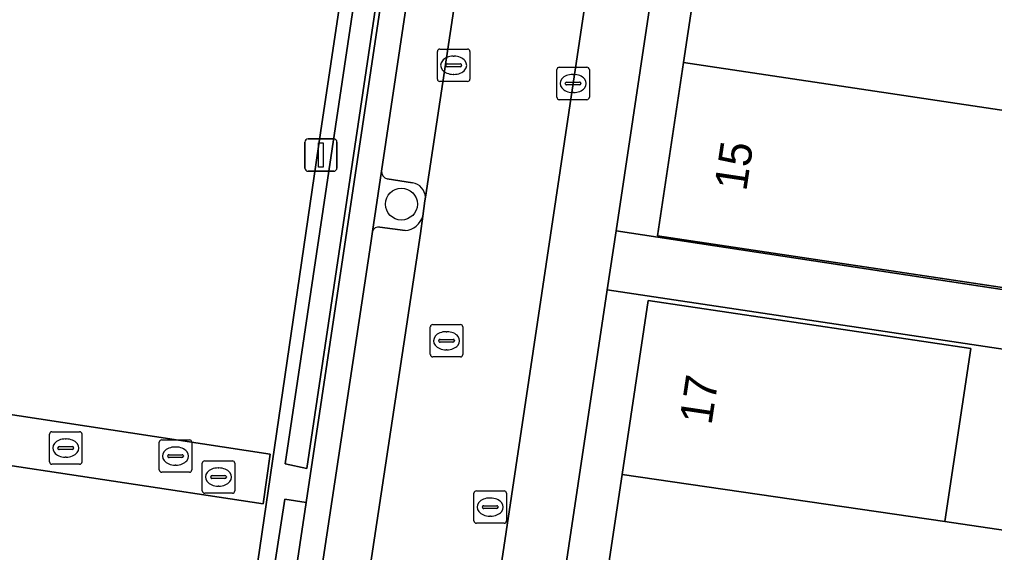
# Model space of a CAD drawing. Extents: x 164148 to 165261, y 382513 to 383432.
# Drawn here: x 164232.08 to 164262.1, y 382801.46 to 382817.89 of the extents above; entities that cross this region are included whole.
import ezdxf

# ---------------------------------------------------------------- set-up
doc = ezdxf.new("R2010")
doc.units = 0
for name, color, linetype in [('IMGEO_Boom', 7, 'Continuous'), ('IMGEO_Erf', 7, 'Continuous'), ('IMGEO_Groenvoorziening', 7, 'Continuous'), ('IMGEO_Hek', 7, 'Continuous'), ('IMGEO_Kolk', 7, 'Continuous'), ('IMGEO_Lichtmast', 7, 'Continuous'), ('IMGEO_Muur', 7, 'Continuous'), ('IMGEO_Pand', 7, 'Continuous'), ('IMGEO_Pand_nummerreeks', 7, 'Continuous'), ('IMGEO_Parkeervlak_open', 7, 'Continuous'), ('IMGEO_Rijbaan_lokaal_open', 7, 'Continuous'), ('IMGEO_Rioolput', 7, 'Continuous'), ('IMGEO_Terreindeel_halfverhard', 7, 'Continuous'), ('IMGEO_Voetpad_open', 7, 'Continuous')]:
    doc.layers.add(name, color=color, linetype=linetype)

msp = doc.modelspace()

# ---------------------------------------------------------------- linework, layer by layer
at = {"layer": 'IMGEO_Boom'}
msp.add_circle((164243.841, 382812.198), 0.489, dxfattribs=at)
at = {"layer": 'IMGEO_Erf'}
for points in [[(164274.143, 382831.625), (164274.592, 382834.622), (164274.809, 382836.071), (164275.258, 382839.069), (164275.756, 382842.39), (164276.86, 382849.764), (164277.152, 382851.711), (164256.94, 382854.753), (164250.452, 382811.38), (164270.649, 382808.307), (164270.955, 382810.352), (164272.061, 382817.728), (164272.543, 382820.945), (164273.644, 382828.295)], [(164267.348, 382786.406), (164268.472, 382793.863), (164268.958, 382797.083), (164269.406, 382800.058), (164269.626, 382801.514), (164270.08, 382804.528), (164270.381, 382806.522), (164250.179, 382809.554), (164243.673, 382766.066), (164263.831, 382763.079), (164264.063, 382764.621), (164265.252, 382772.506), (164265.739, 382775.734), (164266.189, 382778.717), (164266.406, 382780.158), (164266.862, 382783.186)], [(164261.062, 382785.41), (164258.101, 382785.844), (164257.386, 382781.061), (164260.361, 382780.612), (164259.515, 382775.001), (164258.668, 382769.389), (164255.71, 382769.837), (164254.907, 382764.5), (164244.982, 382765.986), (164245.781, 382771.341), (164246.618, 382776.946), (164247.456, 382782.56), (164248.163, 382787.301), (164249.045, 382793.206), (164249.758, 382797.981), (164250.636, 382803.866), (164251.437, 382809.233), (164261.372, 382807.75), (164260.576, 382802.414), (164263.554, 382801.979), (164262.669, 382796.092), (164259.696, 382796.527), (164258.979, 382791.723), (164261.954, 382791.279)]]:
    msp.add_lwpolyline(points, close=True, dxfattribs=at)
msp.add_lwpolyline([(164263.265, 382820.41), (164262.465, 382815.071), (164265.877, 382814.56), (164265.078, 382809.222), (164261.666, 382809.733), (164251.727, 382811.222), (164252.528, 382816.56), (164253.328, 382821.898)], dxfattribs=at)
at = {"layer": 'IMGEO_Groenvoorziening'}
for points in [[(164243.228, 382813.216), (164242.95, 382811.356)], [(164244.181, 382812.852), (164243.396, 382812.978)], [(164244.565, 382812.302), (164244.577, 382812.409)], [(164244.498, 382811.832), (164244.565, 382812.302)], [(164243.176, 382811.492), (164243.951, 382811.386)]]:
    msp.add_lwpolyline(points, dxfattribs=at)
for centre, radius, start, end in [((164243.464, 382813.204), 0.236, 177.1349, 253.3003), ((164244.124, 382812.402), 0.453, 0.8383, 82.7491), ((164243.902, 382812.005), 0.621, 274.5559, 343.8287), ((164243.136, 382811.303), 0.193, 77.988, 164.0885)]:
    msp.add_arc(centre, radius, start, end, dxfattribs=at)
at = {"layer": 'IMGEO_Hek'}
for points in [[(164215.665, 382769.181), (164234.342, 382766.406), (164241.349, 382814.392), (164250.763, 382877.302), (164232.516, 382880.004)], [(164231.856, 382877.141), (164221.376, 382807.304), (164239.803, 382804.489), (164239.581, 382802.961), (164221.141, 382805.757), (164215.665, 382769.181)]]:
    msp.add_lwpolyline(points, dxfattribs=at)
at = {"layer": 'IMGEO_Kolk'}
for p, q in [((164244.948, 382816.051), (164244.948, 382816.903)), ((164245.023, 382816.977), (164245.875, 382816.977)), ((164245.949, 382816.903), (164245.949, 382816.051)), ((164245.436, 382816.757), (164245.461, 382816.757)), ((164245.207, 382816.471), (164245.207, 382816.483)), ((164245.645, 382816.434), (164245.247, 382816.434)), ((164245.25, 382816.52), (164245.648, 382816.52)), ((164245.691, 382816.483), (164245.691, 382816.471)), ((164248.626, 382815.491), (164248.626, 382816.343)), ((164248.701, 382816.417), (164249.553, 382816.417)), ((164249.627, 382816.343), (164249.627, 382815.491)), ((164245.875, 382815.977), (164245.023, 382815.977)), ((164245.459, 382816.197), (164245.434, 382816.197)), ((164248.928, 382815.96), (164249.326, 382815.96)), ((164249.114, 382816.197), (164249.139, 382816.197)), ((164248.885, 382815.911), (164248.885, 382815.923)), ((164249.323, 382815.874), (164248.925, 382815.874)), ((164249.369, 382815.923), (164249.369, 382815.911)), ((164249.553, 382815.417), (164248.701, 382815.417)), ((164249.137, 382815.637), (164249.112, 382815.637)), ((164233.077, 382805.182), (164233.929, 382805.182)), ((164233.002, 382804.256), (164233.002, 382805.108)), ((164233.49, 382804.962), (164233.515, 382804.962)), ((164234.003, 382805.108), (164234.003, 382804.256)), ((164233.261, 382804.676), (164233.261, 382804.688)), ((164233.699, 382804.639), (164233.301, 382804.639)), ((164233.304, 382804.725), (164233.702, 382804.725)), ((164233.745, 382804.688), (164233.745, 382804.676)), ((164233.513, 382804.402), (164233.488, 382804.402)), ((164233.929, 382804.182), (164233.077, 382804.182))]:
    msp.add_line(p, q, dxfattribs=at)
for points in [[(164244.948, 382816.051), (164244.948, 382816.903)], [(164245.023, 382816.977), (164245.875, 382816.977)], [(164245.949, 382816.903), (164245.949, 382816.051)], [(164248.626, 382815.491), (164248.626, 382816.343)], [(164248.701, 382816.417), (164249.553, 382816.417)], [(164249.627, 382816.343), (164249.627, 382815.491)], [(164245.875, 382815.977), (164245.023, 382815.977)], [(164249.553, 382815.417), (164248.701, 382815.417)], [(164233.077, 382805.182), (164233.929, 382805.182)], [(164233.002, 382804.256), (164233.002, 382805.108)], [(164234.003, 382805.108), (164234.003, 382804.256)], [(164233.929, 382804.182), (164233.077, 382804.182)]]:
    msp.add_lwpolyline(points, dxfattribs=at)
for centre, radius, start, end in [((164245.025, 382816.901), 0.0765, 91.552, 178.448), ((164245.025, 382816.901), 0.0765, 91.552, 178.448), ((164245.873, 382816.901), 0.0765, 1.552, 88.448), ((164245.873, 382816.901), 0.0765, 1.552, 88.448), ((164245.247, 382816.48), 0.0403, 85.8775, 175.7526), ((164245.244, 382816.47), 0.0366, 178.938, 274.7102), ((164245.648, 382816.477), 0.043, 264.8664, 352.4533), ((164245.652, 382816.482), 0.0386, 1.7309, 96.639), ((164248.703, 382816.341), 0.0765, 91.552, 178.448), ((164248.703, 382816.341), 0.0765, 91.552, 178.448), ((164249.551, 382816.341), 0.0765, 1.552, 88.448), ((164249.551, 382816.341), 0.0765, 1.552, 88.448), ((164245.025, 382816.053), 0.0765, 181.552, 268.448), ((164245.025, 382816.053), 0.0765, 181.552, 268.448), ((164245.873, 382816.053), 0.0765, 271.552, 358.448), ((164245.873, 382816.053), 0.0765, 271.552, 358.448), ((164248.925, 382815.92), 0.0403, 85.8775, 175.7526), ((164249.33, 382815.922), 0.0386, 1.7309, 96.639), ((164248.922, 382815.91), 0.0366, 178.938, 274.7102), ((164249.326, 382815.917), 0.043, 264.8664, 352.4533), ((164248.703, 382815.493), 0.0765, 181.552, 268.448), ((164248.703, 382815.493), 0.0765, 181.552, 268.448), ((164249.551, 382815.493), 0.0765, 271.552, 358.448), ((164249.551, 382815.493), 0.0765, 271.552, 358.448), ((164233.079, 382805.106), 0.0765, 91.552, 178.448), ((164233.079, 382805.106), 0.0765, 91.552, 178.448), ((164233.927, 382805.106), 0.0765, 1.552, 88.448), ((164233.927, 382805.106), 0.0765, 1.552, 88.448), ((164233.301, 382804.685), 0.0403, 85.8775, 175.7526), ((164233.298, 382804.675), 0.0366, 178.938, 274.7102), ((164233.702, 382804.682), 0.043, 264.8664, 352.4533), ((164233.706, 382804.687), 0.0386, 1.7309, 96.639), ((164233.079, 382804.258), 0.0765, 181.552, 268.448), ((164233.079, 382804.258), 0.0765, 181.552, 268.448), ((164233.927, 382804.258), 0.0765, 271.552, 358.448), ((164233.927, 382804.258), 0.0765, 271.552, 358.448)]:
    msp.add_arc(centre, radius, start, end, dxfattribs=at)
for centre, major_axis, ratio, start_param, end_param in [((164245.435, 382816.477), (-0.387, 0.002), 0.722429, 4.712389, 7.853982), ((164245.46, 382816.477), (-0.39, 0.002), 0.717154, 1.570796, 4.712389), ((164249.113, 382815.917), (-0.387, 0.002), 0.722429, 4.712389, 7.853982), ((164249.138, 382815.917), (-0.39, 0.002), 0.717154, 1.570796, 4.712389), ((164233.489, 382804.682), (-0.387, 0.002), 0.722429, 4.712389, 7.853982), ((164233.514, 382804.682), (-0.39, 0.002), 0.717154, 1.570796, 4.712389)]:
    msp.add_ellipse(centre, major_axis=major_axis, ratio=ratio, start_param=start_param, end_param=end_param, dxfattribs=at)
at = {"layer": 'IMGEO_Lichtmast'}
for p, q in [((164240.964, 382814.211), (164241.754, 382814.211)), ((164241.754, 382814.211), (164240.964, 382814.211)), ((164240.864, 382813.311), (164240.864, 382814.111)), ((164240.864, 382814.111), (164240.864, 382813.311)), ((164241.854, 382814.111), (164241.854, 382813.311)), ((164241.854, 382813.311), (164241.854, 382814.111)), ((164241.754, 382813.211), (164240.964, 382813.211)), ((164240.964, 382813.211), (164241.754, 382813.211))]:
    msp.add_line(p, q, dxfattribs=at)
msp.add_lwpolyline([(164241.284, 382814.086), (164241.434, 382814.086), (164241.434, 382813.336), (164241.284, 382813.336), (164241.284, 382814.086)], dxfattribs=at)
for centre, start, end in [((164240.964, 382814.111), 90, 180), ((164240.964, 382814.111), 90, 180), ((164241.754, 382814.111), 0, 90), ((164241.754, 382814.111), 360, 90), ((164240.964, 382813.311), 180, 270), ((164240.964, 382813.311), 180, 270), ((164241.754, 382813.311), 270, 0), ((164241.754, 382813.311), 270, 0)]:
    msp.add_arc(centre, 0.1, start, end, dxfattribs=at)
at = {"layer": 'IMGEO_Muur'}
for points in [[(164232.623, 382881.191), (164232.465, 382880.188), (164232.542, 382880.176), (164233.167, 382880.082), (164233.21, 382880.395), (164251.216, 382877.664), (164240.264, 382804.194), (164240.929, 382804.051), (164248.452, 382854.573), (164251.914, 382877.821), (164251.978, 382878.25)], [(164240.908, 382803), (164240.248, 382803.103), (164234.568, 382766.372), (164234.467, 382765.722), (164235.335, 382765.588), (164236.059, 382770.592)]]:
    msp.add_lwpolyline(points, close=True, dxfattribs=at)
at = {"layer": 'IMGEO_Pand'}
for points in [[(164263.265, 382820.41), (164253.328, 382821.898), (164252.528, 382816.56), (164262.465, 382815.071)], [(164262.465, 382815.071), (164252.528, 382816.56), (164251.727, 382811.222), (164261.666, 382809.733), (164265.078, 382809.222), (164265.877, 382814.56)], [(164261.372, 382807.75), (164251.437, 382809.233), (164250.636, 382803.866), (164260.576, 382802.414)], [(164263.554, 382801.979), (164260.576, 382802.414), (164250.636, 382803.866), (164249.758, 382797.981), (164259.696, 382796.527), (164262.669, 382796.092)]]:
    msp.add_lwpolyline(points, close=True, dxfattribs=at)
at = {"layer": 'IMGEO_Parkeervlak_open'}
for points in [[(164244.577, 382812.409), (164247.309, 382830.554)], [(164245.753, 382830.08), (164245.749, 382830.049), (164243.928, 382817.89), (164243.228, 382813.216)], [(164243.396, 382812.978), (164244.181, 382812.852)], [(164241.787, 382793.817), (164244.424, 382811.294), (164244.498, 382811.832)], [(164243.951, 382811.386), (164243.176, 382811.492)], [(164242.95, 382811.356), (164242.896, 382810.998), (164240.434, 382794.654)]]:
    msp.add_lwpolyline(points, dxfattribs=at)
for centre, radius, start, end in [((164243.464, 382813.204), 0.236, 177.1349, 253.3003), ((164244.124, 382812.402), 0.453, 0.8383, 82.7491), ((164243.902, 382812.005), 0.621, 274.5559, 343.8287), ((164243.136, 382811.303), 0.193, 77.988, 164.0885)]:
    msp.add_arc(centre, radius, start, end, dxfattribs=at)
at = {"layer": 'IMGEO_Rijbaan_lokaal_open'}
for points in [[(164253.666, 382872.742), (164250.825, 382854.218), (164250.117, 382849.402), (164250.108, 382849.344), (164250.041, 382848.874), (164247.386, 382831.09), (164247.376, 382831.024), (164247.309, 382830.554), (164244.577, 382812.409), (164244.565, 382812.302), (164244.498, 382811.832), (164244.424, 382811.294), (164241.787, 382793.817), (164241.709, 382793.262), (164237.8, 382767.234)], [(164241.977, 382768.171), (164243.497, 382778.275), (164246.534, 382798.524), (164249.127, 382815.917), (164254.763, 382853.628)]]:
    msp.add_lwpolyline(points, dxfattribs=at)
at = {"layer": 'IMGEO_Rioolput'}
for p, q in [((164244.805, 382808.488), (164245.657, 382808.488)), ((164244.73, 382807.562), (164244.73, 382808.414)), ((164245.218, 382808.268), (164245.243, 382808.268)), ((164245.731, 382808.414), (164245.731, 382807.562)), ((164244.989, 382807.982), (164244.989, 382807.994)), ((164245.427, 382807.945), (164245.029, 382807.945)), ((164245.032, 382808.031), (164245.43, 382808.031)), ((164245.473, 382807.994), (164245.473, 382807.982)), ((164245.241, 382807.708), (164245.216, 382807.708)), ((164245.657, 382807.488), (164244.805, 382807.488)), ((164236.384, 382804.008), (164236.384, 382804.86)), ((164236.459, 382804.934), (164237.311, 382804.934)), ((164237.385, 382804.86), (164237.385, 382804.008)), ((164236.872, 382804.714), (164236.897, 382804.714)), ((164236.643, 382804.428), (164236.643, 382804.44)), ((164237.081, 382804.391), (164236.683, 382804.391)), ((164236.686, 382804.477), (164237.084, 382804.477)), ((164237.127, 382804.44), (164237.127, 382804.428)), ((164237.782, 382804.288), (164238.634, 382804.288)), ((164236.895, 382804.154), (164236.87, 382804.154)), ((164237.707, 382803.362), (164237.707, 382804.214)), ((164238.195, 382804.068), (164238.22, 382804.068)), ((164238.708, 382804.214), (164238.708, 382803.362)), ((164237.311, 382803.934), (164236.459, 382803.934)), ((164237.966, 382803.782), (164237.966, 382803.794)), ((164238.404, 382803.745), (164238.006, 382803.745)), ((164238.009, 382803.831), (164238.407, 382803.831)), ((164238.45, 382803.794), (164238.45, 382803.782)), ((164238.218, 382803.508), (164238.193, 382803.508)), ((164246.149, 382803.362), (164247.001, 382803.362)), ((164238.634, 382803.288), (164237.782, 382803.288)), ((164246.074, 382802.436), (164246.074, 382803.288)), ((164246.562, 382803.142), (164246.587, 382803.142)), ((164247.075, 382803.288), (164247.075, 382802.436)), ((164246.333, 382802.856), (164246.333, 382802.868)), ((164246.771, 382802.819), (164246.373, 382802.819)), ((164246.376, 382802.905), (164246.774, 382802.905)), ((164246.817, 382802.868), (164246.817, 382802.856)), ((164246.585, 382802.582), (164246.56, 382802.582)), ((164247.001, 382802.362), (164246.149, 382802.362))]:
    msp.add_line(p, q, dxfattribs=at)
for points in [[(164244.805, 382808.488), (164245.657, 382808.488)], [(164244.73, 382807.562), (164244.73, 382808.414)], [(164245.731, 382808.414), (164245.731, 382807.562)], [(164245.657, 382807.488), (164244.805, 382807.488)], [(164236.384, 382804.008), (164236.384, 382804.86)], [(164236.459, 382804.934), (164237.311, 382804.934)], [(164237.385, 382804.86), (164237.385, 382804.008)], [(164237.782, 382804.288), (164238.634, 382804.288)], [(164237.707, 382803.362), (164237.707, 382804.214)], [(164238.708, 382804.214), (164238.708, 382803.362)], [(164237.311, 382803.934), (164236.459, 382803.934)], [(164246.149, 382803.362), (164247.001, 382803.362)], [(164238.634, 382803.288), (164237.782, 382803.288)], [(164246.074, 382802.436), (164246.074, 382803.288)], [(164247.075, 382803.288), (164247.075, 382802.436)], [(164247.001, 382802.362), (164246.149, 382802.362)]]:
    msp.add_lwpolyline(points, dxfattribs=at)
for centre, radius, start, end in [((164244.807, 382808.412), 0.0765, 91.552, 178.448), ((164244.807, 382808.412), 0.0765, 91.552, 178.448), ((164245.655, 382808.412), 0.0765, 1.552, 88.448), ((164245.655, 382808.412), 0.0765, 1.552, 88.448), ((164245.029, 382807.991), 0.0403, 85.8775, 175.7526), ((164245.026, 382807.981), 0.0366, 178.938, 274.7102), ((164245.43, 382807.988), 0.043, 264.8664, 352.4533), ((164245.434, 382807.993), 0.0386, 1.7309, 96.639), ((164244.807, 382807.564), 0.0765, 181.552, 268.448), ((164244.807, 382807.564), 0.0765, 181.552, 268.448), ((164245.655, 382807.564), 0.0765, 271.552, 358.448), ((164245.655, 382807.564), 0.0765, 271.552, 358.448), ((164236.461, 382804.858), 0.0765, 91.552, 178.448), ((164236.461, 382804.858), 0.0765, 91.552, 178.448), ((164237.309, 382804.858), 0.0765, 1.552, 88.448), ((164237.309, 382804.858), 0.0765, 1.552, 88.448), ((164236.683, 382804.437), 0.0403, 85.8775, 175.7526), ((164236.68, 382804.427), 0.0366, 178.938, 274.7102), ((164237.084, 382804.434), 0.043, 264.8664, 352.4533), ((164237.088, 382804.439), 0.0386, 1.7309, 96.639), ((164237.784, 382804.212), 0.0765, 91.552, 178.448), ((164237.784, 382804.212), 0.0765, 91.552, 178.448), ((164238.632, 382804.212), 0.0765, 1.552, 88.448), ((164238.632, 382804.212), 0.0765, 1.552, 88.448), ((164236.461, 382804.01), 0.0765, 181.552, 268.448), ((164236.461, 382804.01), 0.0765, 181.552, 268.448), ((164237.309, 382804.01), 0.0765, 271.552, 358.448), ((164237.309, 382804.01), 0.0765, 271.552, 358.448), ((164238.006, 382803.791), 0.0403, 85.8775, 175.7526), ((164238.003, 382803.781), 0.0366, 178.938, 274.7102), ((164238.407, 382803.788), 0.043, 264.8664, 352.4533), ((164238.411, 382803.793), 0.0386, 1.7309, 96.639), ((164237.784, 382803.364), 0.0765, 181.552, 268.448), ((164237.784, 382803.364), 0.0765, 181.552, 268.448), ((164238.632, 382803.364), 0.0765, 271.552, 358.448), ((164238.632, 382803.364), 0.0765, 271.552, 358.448), ((164246.151, 382803.286), 0.0765, 91.552, 178.448), ((164246.151, 382803.286), 0.0765, 91.552, 178.448), ((164246.999, 382803.286), 0.0765, 1.552, 88.448), ((164246.999, 382803.286), 0.0765, 1.552, 88.448), ((164246.373, 382802.865), 0.0403, 85.8775, 175.7526), ((164246.37, 382802.855), 0.0366, 178.938, 274.7102), ((164246.774, 382802.862), 0.043, 264.8664, 352.4533), ((164246.778, 382802.867), 0.0386, 1.7309, 96.639), ((164246.151, 382802.438), 0.0765, 181.552, 268.448), ((164246.151, 382802.438), 0.0765, 181.552, 268.448), ((164246.999, 382802.438), 0.0765, 271.552, 358.448), ((164246.999, 382802.438), 0.0765, 271.552, 358.448)]:
    msp.add_arc(centre, radius, start, end, dxfattribs=at)
for centre, major_axis, ratio, start_param, end_param in [((164245.217, 382807.988), (-0.387, 0.002), 0.722429, 4.712389, 7.853982), ((164245.242, 382807.988), (-0.39, 0.002), 0.717154, 1.570796, 4.712389), ((164236.871, 382804.434), (-0.387, 0.002), 0.722429, 4.712389, 7.853982), ((164236.896, 382804.434), (-0.39, 0.002), 0.717154, 1.570796, 4.712389), ((164238.194, 382803.788), (-0.387, 0.002), 0.722429, 4.712389, 7.853982), ((164238.219, 382803.788), (-0.39, 0.002), 0.717154, 1.570796, 4.712389), ((164246.561, 382802.862), (-0.387, 0.002), 0.722429, 4.712389, 7.853982), ((164246.586, 382802.862), (-0.39, 0.002), 0.717154, 1.570796, 4.712389)]:
    msp.add_ellipse(centre, major_axis=major_axis, ratio=ratio, start_param=start_param, end_param=end_param, dxfattribs=at)
at = {"layer": 'IMGEO_Terreindeel_halfverhard'}
msp.add_lwpolyline([(164232.516, 382880.004), (164232.038, 382877.111), (164231.856, 382877.141), (164221.376, 382807.304), (164239.803, 382804.489), (164239.581, 382802.961), (164221.141, 382805.757), (164215.665, 382769.181), (164234.342, 382766.406), (164241.349, 382814.392), (164250.763, 382877.302)], close=True, dxfattribs=at)
at = {"layer": 'IMGEO_Voetpad_open'}
for points in [[(164240.248, 382803.103), (164240.908, 382803), (164248.62, 382854.548), (164252.192, 382878.463), (164232.48, 382881.389), (164232.279, 382880.043), (164232.516, 382880.004), (164250.763, 382877.302), (164241.349, 382814.392), (164234.342, 382766.406), (164234.568, 382766.372)], [(164233.21, 382880.395), (164233.167, 382880.082), (164232.542, 382880.176), (164232.465, 382880.188), (164232.623, 382881.191), (164251.978, 382878.25), (164251.914, 382877.821), (164248.452, 382854.573), (164240.929, 382804.051), (164240.264, 382804.194), (164251.216, 382877.664)], [(164250.452, 382811.38), (164250.179, 382809.554), (164270.381, 382806.522), (164270.518, 382807.432), (164270.649, 382808.307)]]:
    msp.add_lwpolyline(points, close=True, dxfattribs=at)
for points in [[(164254.15, 382880.627), (164252.192, 382878.463), (164248.62, 382854.548), (164240.908, 382803), (164236.059, 382770.592), (164235.335, 382765.588), (164234.075, 382756.882), (164237.466, 382756.366), (164233.384, 382728.883)], [(164258.163, 382876.224), (164257.294, 382870.578), (164255.204, 382856.576), (164254.784, 382853.768), (164254.763, 382853.628), (164249.127, 382815.917), (164246.534, 382798.524), (164243.497, 382778.275), (164241.977, 382768.171)], [(164236.634, 382769.308), (164236.731, 382770.033), (164240.151, 382792.778), (164240.434, 382794.654), (164242.896, 382810.998), (164242.95, 382811.356), (164243.228, 382813.216), (164243.928, 382817.89), (164245.749, 382830.049), (164245.753, 382830.08), (164246.033, 382831.946), (164248.48, 382848.311), (164248.486, 382848.351), (164248.764, 382850.266), (164249.41, 382854.43), (164251.903, 382871.062)], [(164243.167, 382763.808), (164243.673, 382766.066), (164250.179, 382809.554), (164250.452, 382811.38), (164256.94, 382854.753)], [(164221.141, 382805.757), (164239.581, 382802.961), (164239.803, 382804.489), (164221.376, 382807.304)]]:
    msp.add_lwpolyline(points, dxfattribs=at)

# ---------------------------------------------------------------- texts
at = {"layer": 'IMGEO_Pand_nummerreeks'}
for s, rotation, p in [('15', 81.4689, (164254.458, 382812.572)), ('17', 81.509, (164253.387, 382805.367))]:
    msp.add_text(s, height=1, rotation=rotation, dxfattribs=at).set_placement(p)

doc.saveas('drawing.dxf')
